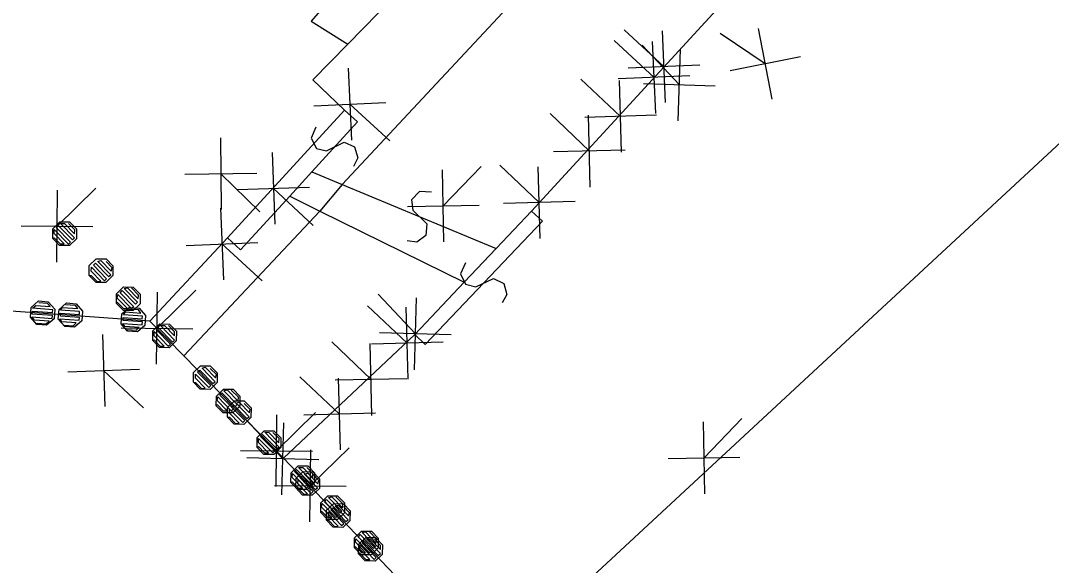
# Model space of a CAD drawing. Extents: x -266179 to -264727, y -1243225 to -1241702.
# Drawn here: x -265654.17 to -265625.74, y -1243153.41 to -1243138.4 of the extents above; entities that cross this region are included whole.
import ezdxf

# ---------------------------------------------------------------- set-up
doc = ezdxf.new("R2010")
doc.units = 0
for name, color, linetype in [('Vrstva 1', 7, 'Continuous'), ('Vrstva 19', 7, 'Continuous'), ('Vrstva 2', 7, 'Continuous'), ('Vrstva 21', 7, 'Continuous')]:
    doc.layers.add(name, color=color, linetype=linetype)

msp = doc.modelspace()

# ---------------------------------------------------------------- linework, layer by layer
at = {"layer": 'Vrstva 1'}
for p, q in [((-265645.15, -1243139.05), (-265629.82, -1243123.42)), ((-265634.81, -1243125.3), (-265646.16, -1243138.42)), ((-265626.27, -1243128.63), (-265640.08, -1243143.65)), ((-265646.16, -1243138.42), (-265645.15, -1243139.05)), ((-265646.11, -1243140.03), (-265645.15, -1243139.05)), ((-265645.24, -1243140.87), (-265646.11, -1243140.03)), ((-265623.99, -1243140.37), (-265641.28, -1243156.38)), ((-265648.47, -1243144.39), (-265645.24, -1243140.87)), ((-265640.08, -1243143.65), (-265641.05, -1243144.68)), ((-265650.61, -1243146.68), (-265648.47, -1243144.39)), ((-265641.05, -1243144.68), (-265641.94, -1243145.61)), ((-265641.94, -1243145.61), (-265643.3, -1243147.05)), ((-265650.61, -1243146.68), (-265658.25, -1243146.13)), ((-265649.67, -1243147.64), (-265650.61, -1243146.68)), ((-265643.3, -1243147.05), (-265646.92, -1243150.46)), ((-265646.92, -1243150.46), (-265649.67, -1243147.64)), ((-265641.28, -1243156.38), (-265646.92, -1243150.46))]:
    msp.add_line(p, q, dxfattribs=at)
at = {"layer": 'Vrstva 19'}
for p, q in [((-265650.61, -1243146.68), (-265658.25, -1243146.13)), ((-265649.67, -1243147.64), (-265650.61, -1243146.68)), ((-265646.92, -1243150.46), (-265649.67, -1243147.64)), ((-265641.28, -1243156.38), (-265646.92, -1243150.46))]:
    msp.add_line(p, q, dxfattribs=at)
for points in [[(-265653.285, -1243144.406), (-265653.282, -1243144.137), (-265653.089, -1243143.948), (-265652.821, -1243143.951), (-265652.632, -1243144.144), (-265652.634, -1243144.412), (-265652.827, -1243144.601), (-265653.096, -1243144.599), (-265653.285, -1243144.406), (-265653.249, -1243144.385), (-265653.081, -1243144.556), (-265652.968, -1243144.557), (-265653.248, -1243144.272), (-265653.247, -1243144.159), (-265652.855, -1243144.559), (-265652.798, -1243144.503), (-265653.19, -1243144.103), (-265653.133, -1243144.047), (-265652.741, -1243144.447), (-265652.684, -1243144.391), (-265653.075, -1243143.991), (-265652.962, -1243143.992), (-265652.682, -1243144.278), (-265652.681, -1243144.164), (-265652.849, -1243143.993)], [(-265652.281, -1243145.422), (-265652.278, -1243145.153), (-265652.085, -1243144.965), (-265651.816, -1243144.968), (-265651.627, -1243145.161), (-265651.631, -1243145.43), (-265651.824, -1243145.619), (-265652.093, -1243145.615), (-265652.281, -1243145.422), (-265652.225, -1243145.423), (-265652.057, -1243145.595), (-265651.958, -1243145.582), (-265652.223, -1243145.31), (-265652.222, -1243145.196), (-265651.859, -1243145.569), (-265651.801, -1243145.513), (-265652.165, -1243145.141), (-265652.107, -1243145.085), (-265651.744, -1243145.457), (-265651.68, -1243145.408), (-265652.043, -1243145.036), (-265651.958, -1243145.009), (-265651.672, -1243145.302), (-265651.649, -1243145.211), (-265651.817, -1243145.039)], [(-265651.528, -1243146.199), (-265651.525, -1243145.93), (-265651.333, -1243145.741), (-265651.064, -1243145.744), (-265650.875, -1243145.937), (-265650.878, -1243146.205), (-265651.07, -1243146.394), (-265651.339, -1243146.391), (-265651.528, -1243146.199), (-265651.507, -1243146.163), (-265651.339, -1243146.335), (-265651.225, -1243146.336), (-265651.505, -1243146.05), (-265651.49, -1243145.951), (-265651.112, -1243146.337), (-265651.055, -1243146.281), (-265651.426, -1243145.903), (-265651.376, -1243145.84), (-265651.005, -1243146.218), (-265650.948, -1243146.162), (-265651.319, -1243145.784), (-265651.227, -1243145.763), (-265650.926, -1243146.07), (-265650.918, -1243145.964), (-265651.114, -1243145.764)], [(-265653.725, -1243146.777), (-265653.901, -1243146.574), (-265653.881, -1243146.304), (-265653.678, -1243146.128), (-265653.409, -1243146.148), (-265653.233, -1243146.351), (-265653.252, -1243146.62), (-265653.455, -1243146.796), (-265653.725, -1243146.777), (-265653.712, -1243146.737), (-265653.472, -1243146.755), (-265653.387, -1243146.681), (-265653.786, -1243146.652), (-265653.86, -1243146.566), (-265653.301, -1243146.606), (-265653.296, -1243146.527), (-265653.854, -1243146.487), (-265653.849, -1243146.407), (-265653.29, -1243146.447), (-265653.284, -1243146.367), (-265653.843, -1243146.327), (-265653.757, -1243146.253), (-265653.358, -1243146.282), (-265653.432, -1243146.196), (-265653.672, -1243146.179)], [(-265652.957, -1243146.831), (-265653.133, -1243146.628), (-265653.113, -1243146.359), (-265652.91, -1243146.183), (-265652.641, -1243146.202), (-265652.465, -1243146.405), (-265652.484, -1243146.675), (-265652.688, -1243146.851), (-265652.957, -1243146.831), (-265652.964, -1243146.791), (-265652.725, -1243146.808), (-265652.639, -1243146.734), (-265653.038, -1243146.705), (-265653.092, -1243146.621), (-265652.554, -1243146.66), (-265652.548, -1243146.58), (-265653.076, -1243146.542), (-265653.081, -1243146.461), (-265652.552, -1243146.499), (-265652.546, -1243146.42), (-265653.075, -1243146.382), (-265653.019, -1243146.305), (-265652.59, -1243146.336), (-265652.655, -1243146.251), (-265652.934, -1243146.231)], [(-265651.221, -1243146.956), (-265651.397, -1243146.753), (-265651.378, -1243146.484), (-265651.175, -1243146.308), (-265650.905, -1243146.327), (-265650.729, -1243146.53), (-265650.749, -1243146.8), (-265650.952, -1243146.976), (-265651.221, -1243146.956), (-265651.228, -1243146.916), (-265650.989, -1243146.933), (-265650.903, -1243146.859), (-265651.302, -1243146.83), (-265651.356, -1243146.746), (-265650.818, -1243146.785), (-265650.812, -1243146.705), (-265651.341, -1243146.667), (-265651.345, -1243146.586), (-265650.816, -1243146.624), (-265650.811, -1243146.544), (-265651.339, -1243146.507), (-265651.284, -1243146.43), (-265650.855, -1243146.461), (-265650.919, -1243146.376), (-265651.198, -1243146.356)], [(-265650.528, -1243147.218), (-265650.525, -1243146.95), (-265650.332, -1243146.761), (-265650.063, -1243146.764), (-265649.874, -1243146.958), (-265649.878, -1243147.226), (-265650.071, -1243147.415), (-265650.34, -1243147.412), (-265650.528, -1243147.218), (-265650.493, -1243147.198), (-265650.325, -1243147.369), (-265650.212, -1243147.371), (-265650.491, -1243147.084), (-265650.49, -1243146.971), (-265650.099, -1243147.372), (-265650.041, -1243147.316), (-265650.433, -1243146.915), (-265650.375, -1243146.86), (-265649.984, -1243147.26), (-265649.927, -1243147.205), (-265650.318, -1243146.804), (-265650.205, -1243146.805), (-265649.926, -1243147.091), (-265649.924, -1243146.978), (-265650.092, -1243146.806)], [(-265649.405, -1243148.369), (-265649.402, -1243148.101), (-265649.209, -1243147.912), (-265648.941, -1243147.914), (-265648.752, -1243148.107), (-265648.754, -1243148.376), (-265648.947, -1243148.565), (-265649.216, -1243148.562), (-265649.405, -1243148.369), (-265649.348, -1243148.37), (-265649.18, -1243148.541), (-265649.081, -1243148.528), (-265649.347, -1243148.257), (-265649.346, -1243148.144), (-265648.982, -1243148.515), (-265648.925, -1243148.459), (-265649.289, -1243148.088), (-265649.232, -1243148.032), (-265648.868, -1243148.403), (-265648.804, -1243148.354), (-265649.168, -1243147.983), (-265649.083, -1243147.955), (-265648.796, -1243148.248), (-265648.773, -1243148.157), (-265648.941, -1243147.985)], [(-265648.775, -1243149.015), (-265648.772, -1243148.746), (-265648.579, -1243148.557), (-265648.31, -1243148.561), (-265648.121, -1243148.754), (-265648.125, -1243149.023), (-265648.318, -1243149.211), (-265648.587, -1243149.208), (-265648.775, -1243149.015), (-265648.753, -1243148.98), (-265648.586, -1243149.151), (-265648.473, -1243149.153), (-265648.752, -1243148.867), (-265648.737, -1243148.768), (-265648.36, -1243149.154), (-265648.302, -1243149.098), (-265648.673, -1243148.719), (-265648.622, -1243148.656), (-265648.252, -1243149.035), (-265648.195, -1243148.979), (-265648.565, -1243148.6), (-265648.473, -1243148.58), (-265648.172, -1243148.888), (-265648.164, -1243148.782), (-265648.36, -1243148.581)], [(-265648.468, -1243149.332), (-265648.465, -1243149.063), (-265648.272, -1243148.875), (-265648.003, -1243148.878), (-265647.815, -1243149.071), (-265647.818, -1243149.34), (-265648.011, -1243149.528), (-265648.28, -1243149.525), (-265648.468, -1243149.332), (-265648.412, -1243149.333), (-265648.244, -1243149.504), (-265648.145, -1243149.491), (-265648.411, -1243149.219), (-265648.409, -1243149.106), (-265648.046, -1243149.478), (-265647.989, -1243149.423), (-265648.352, -1243149.05), (-265648.295, -1243148.995), (-265647.931, -1243149.367), (-265647.867, -1243149.318), (-265648.23, -1243148.946), (-265648.145, -1243148.919), (-265647.859, -1243149.212), (-265647.837, -1243149.12), (-265648.004, -1243148.949)], [(-265647.648, -1243150.162), (-265647.646, -1243149.893), (-265647.453, -1243149.705), (-265647.184, -1243149.707), (-265646.995, -1243149.9), (-265646.998, -1243150.169), (-265647.191, -1243150.358), (-265647.459, -1243150.355), (-265647.648, -1243150.162), (-265647.613, -1243150.141), (-265647.445, -1243150.313), (-265647.332, -1243150.314), (-265647.612, -1243150.028), (-265647.61, -1243149.915), (-265647.219, -1243150.315), (-265647.161, -1243150.259), (-265647.553, -1243149.859), (-265647.496, -1243149.803), (-265647.104, -1243150.203), (-265647.047, -1243150.147), (-265647.439, -1243149.747), (-265647.326, -1243149.748), (-265647.046, -1243150.034), (-265647.045, -1243149.921), (-265647.213, -1243149.749)], [(-265646.715, -1243151.128), (-265646.712, -1243150.86), (-265646.519, -1243150.671), (-265646.25, -1243150.674), (-265646.062, -1243150.867), (-265646.065, -1243151.136), (-265646.258, -1243151.325), (-265646.527, -1243151.321), (-265646.715, -1243151.128), (-265646.68, -1243151.107), (-265646.512, -1243151.279), (-265646.399, -1243151.281), (-265646.678, -1243150.994), (-265646.677, -1243150.881), (-265646.286, -1243151.282), (-265646.229, -1243151.226), (-265646.62, -1243150.825), (-265646.563, -1243150.769), (-265646.171, -1243151.17), (-265646.114, -1243151.114), (-265646.505, -1243150.714), (-265646.392, -1243150.715), (-265646.113, -1243151.001), (-265646.111, -1243150.888), (-265646.279, -1243150.716)], [(-265646.582, -1243151.279), (-265646.575, -1243151.011), (-265646.38, -1243150.824), (-265646.111, -1243150.831), (-265645.925, -1243151.026), (-265645.931, -1243151.295), (-265646.127, -1243151.481), (-265646.395, -1243151.475), (-265646.582, -1243151.279), (-265646.525, -1243151.281), (-265646.359, -1243151.454), (-265646.26, -1243151.443), (-265646.522, -1243151.167), (-265646.52, -1243151.054), (-265646.161, -1243151.431), (-265646.103, -1243151.376), (-265646.462, -1243150.999), (-265646.404, -1243150.944), (-265646.045, -1243151.32), (-265645.98, -1243151.273), (-265646.339, -1243150.896), (-265646.253, -1243150.87), (-265645.971, -1243151.167), (-265645.947, -1243151.075), (-265646.113, -1243150.902)], [(-265645.892, -1243151.955), (-265645.889, -1243151.686), (-265645.696, -1243151.497), (-265645.427, -1243151.5), (-265645.238, -1243151.693), (-265645.241, -1243151.962), (-265645.434, -1243152.151), (-265645.703, -1243152.148), (-265645.892, -1243151.955), (-265645.87, -1243151.92), (-265645.702, -1243152.091), (-265645.589, -1243152.092), (-265645.869, -1243151.807), (-265645.854, -1243151.708), (-265645.476, -1243152.094), (-265645.419, -1243152.038), (-265645.79, -1243151.659), (-265645.739, -1243151.596), (-265645.369, -1243151.974), (-265645.311, -1243151.918), (-265645.682, -1243151.54), (-265645.59, -1243151.52), (-265645.289, -1243151.827), (-265645.281, -1243151.721), (-265645.477, -1243151.521)], [(-265645.738, -1243152.165), (-265645.731, -1243151.896), (-265645.536, -1243151.71), (-265645.267, -1243151.717), (-265645.081, -1243151.912), (-265645.087, -1243152.181), (-265645.283, -1243152.367), (-265645.551, -1243152.361), (-265645.738, -1243152.165), (-265645.681, -1243152.166), (-265645.516, -1243152.34), (-265645.416, -1243152.328), (-265645.678, -1243152.053), (-265645.676, -1243151.94), (-265645.317, -1243152.317), (-265645.259, -1243152.261), (-265645.618, -1243151.885), (-265645.56, -1243151.83), (-265645.201, -1243152.206), (-265645.136, -1243152.158), (-265645.495, -1243151.782), (-265645.409, -1243151.756), (-265645.127, -1243152.052), (-265645.103, -1243151.961), (-265645.269, -1243151.787)], [(-265644.962, -1243152.925), (-265644.959, -1243152.656), (-265644.766, -1243152.467), (-265644.497, -1243152.471), (-265644.309, -1243152.664), (-265644.312, -1243152.932), (-265644.505, -1243153.121), (-265644.774, -1243153.118), (-265644.962, -1243152.925), (-265644.941, -1243152.889), (-265644.773, -1243153.061), (-265644.66, -1243153.063), (-265644.939, -1243152.776), (-265644.924, -1243152.678), (-265644.547, -1243153.064), (-265644.49, -1243153.008), (-265644.86, -1243152.629), (-265644.809, -1243152.566), (-265644.439, -1243152.945), (-265644.382, -1243152.889), (-265644.752, -1243152.51), (-265644.66, -1243152.49), (-265644.36, -1243152.798), (-265644.351, -1243152.692), (-265644.547, -1243152.491)], [(-265644.85, -1243153.096), (-265644.844, -1243152.828), (-265644.648, -1243152.642), (-265644.38, -1243152.648), (-265644.193, -1243152.844), (-265644.2, -1243153.112), (-265644.395, -1243153.298), (-265644.664, -1243153.292), (-265644.85, -1243153.096), (-265644.814, -1243153.076), (-265644.649, -1243153.25), (-265644.536, -1243153.253), (-265644.812, -1243152.963), (-265644.809, -1243152.85), (-265644.423, -1243153.255), (-265644.365, -1243153.2), (-265644.751, -1243152.795), (-265644.693, -1243152.74), (-265644.307, -1243153.145), (-265644.249, -1243153.09), (-265644.635, -1243152.684), (-265644.522, -1243152.687), (-265644.246, -1243152.977), (-265644.243, -1243152.864), (-265644.409, -1243152.69)]]:
    msp.add_lwpolyline(points, dxfattribs=at)
at = {"layer": 'Vrstva 2'}
for p, q in [((-265629.12, -1243125.59), (-265645.3, -1243142.92)), ((-265644.88, -1243141.19), (-265645.24, -1243140.87)), ((-265646.14, -1243142.57), (-265644.88, -1243141.19)), ((-265646.75, -1243143.24), (-265646.14, -1243142.57)), ((-265646.14, -1243142.57), (-265645.3, -1243142.92)), ((-265645.3, -1243142.92), (-265645.92, -1243143.65)), ((-265645.3, -1243142.92), (-265641.05, -1243144.68)), ((-265648.11, -1243144.72), (-265646.75, -1243143.24)), ((-265646.75, -1243143.24), (-265645.92, -1243143.65)), ((-265645.92, -1243143.65), (-265649.67, -1243147.64)), ((-265645.92, -1243143.65), (-265641.94, -1243145.61)), ((-265639.78, -1243143.93), (-265640.08, -1243143.65)), ((-265643.01, -1243147.33), (-265639.78, -1243143.93)), ((-265648.47, -1243144.39), (-265648.11, -1243144.72)), ((-265643.3, -1243147.05), (-265643.01, -1243147.33))]:
    msp.add_line(p, q, dxfattribs=at)
for points in [[(-265646.03, -1243141.337), (-265646.158, -1243141.641), (-265646.011, -1243141.924), (-265645.732, -1243141.989), (-265645.247, -1243141.755), (-265644.958, -1243141.883), (-265644.866, -1243142.183), (-265644.99, -1243142.423)], [(-265642.842, -1243143.126), (-265643.171, -1243143.109), (-265643.387, -1243143.344), (-265643.353, -1243143.629), (-265642.968, -1243144.005), (-265642.99, -1243144.32), (-265643.241, -1243144.509), (-265643.508, -1243144.474)], [(-265641.904, -1243145.077), (-265642.038, -1243145.378), (-265641.896, -1243145.664), (-265641.619, -1243145.735), (-265641.129, -1243145.51), (-265640.843, -1243145.644), (-265640.757, -1243145.946), (-265640.886, -1243146.183)]]:
    msp.add_lwpolyline(points, dxfattribs=at)
at = {"layer": 'Vrstva 21'}
for p, q in [((-265645.15, -1243139.05), (-265629.82, -1243123.42)), ((-265629.82, -1243123.42), (-265645.15, -1243139.05)), ((-265626.27, -1243128.63), (-265640.08, -1243143.65)), ((-265640.08, -1243143.65), (-265626.27, -1243128.63)), ((-265633.439, -1243140.566), (-265633.821, -1243138.623)), ((-265636.422, -1243139.672), (-265637.527, -1243138.657)), ((-265636.381, -1243140.661), (-265636.464, -1243138.683)), ((-265633.63, -1243139.594), (-265634.876, -1243138.758)), ((-265646.11, -1243140.03), (-265645.15, -1243139.05)), ((-265645.15, -1243139.05), (-265646.11, -1243140.03)), ((-265636.696, -1243139.97), (-265637.8, -1243138.954)), ((-265636.001, -1243140.175), (-265637.029, -1243139.083)), ((-265636.654, -1243140.959), (-265636.737, -1243138.98)), ((-265636.031, -1243141.165), (-265635.971, -1243139.186)), ((-265632.659, -1243139.403), (-265634.602, -1243139.785)), ((-265645.133, -1243139.716), (-265645.049, -1243141.694)), ((-265635.433, -1243139.631), (-265637.411, -1243139.714)), ((-265645.24, -1243140.87), (-265646.11, -1243140.03)), ((-265646.11, -1243140.03), (-265645.24, -1243140.87)), ((-265637.622, -1243141.04), (-265638.714, -1243140.012)), ((-265635.707, -1243139.928), (-265637.685, -1243140.011)), ((-265637.592, -1243142.03), (-265637.652, -1243140.051)), ((-265635.011, -1243140.205), (-265636.99, -1243140.146)), ((-265648.47, -1243144.39), (-265645.24, -1243140.87)), ((-265645.24, -1243140.87), (-265648.47, -1243144.39)), ((-265646.08, -1243140.747), (-265644.102, -1243140.663)), ((-265645.091, -1243140.705), (-265643.986, -1243141.719)), ((-265638.483, -1243141.998), (-265639.567, -1243140.961)), ((-265636.633, -1243141.01), (-265638.612, -1243141.07)), ((-265638.461, -1243142.987), (-265638.505, -1243141.008)), ((-265648.66, -1243141.631), (-265648.639, -1243143.611)), ((-265647.23, -1243142.037), (-265647.164, -1243144.015)), ((-265637.493, -1243141.976), (-265639.473, -1243142.02)), ((-265649.64, -1243142.631), (-265647.66, -1243142.61)), ((-265642.496, -1243144.494), (-265642.532, -1243142.514)), ((-265642.514, -1243143.504), (-265641.472, -1243142.425)), ((-265639.865, -1243143.416), (-265640.956, -1243142.387)), ((-265639.837, -1243144.406), (-265639.894, -1243142.427)), ((-265648.65, -1243142.621), (-265647.578, -1243143.67)), ((-265653.177, -1243145.056), (-265653.157, -1243143.076)), ((-265653.167, -1243144.066), (-265652.096, -1243143.016)), ((-265648.186, -1243143.059), (-265646.208, -1243142.993)), ((-265647.197, -1243143.026), (-265646.101, -1243144.05)), ((-265638.876, -1243143.388), (-265640.855, -1243143.445)), ((-265648.661, -1243143.566), (-265648.577, -1243145.544)), ((-265643.504, -1243143.522), (-265641.524, -1243143.486)), ((-265640.08, -1243143.65), (-265641.05, -1243144.68)), ((-265641.05, -1243144.68), (-265640.08, -1243143.65)), ((-265654.157, -1243144.056), (-265652.177, -1243144.076)), ((-265650.61, -1243146.68), (-265648.47, -1243144.39)), ((-265648.47, -1243144.39), (-265650.61, -1243146.68)), ((-265649.608, -1243144.597), (-265647.63, -1243144.513)), ((-265648.619, -1243144.555), (-265647.514, -1243145.57)), ((-265641.05, -1243144.68), (-265641.94, -1243145.61)), ((-265641.94, -1243145.61), (-265641.05, -1243144.68)), ((-265641.94, -1243145.61), (-265643.3, -1243147.05)), ((-265643.3, -1243147.05), (-265641.94, -1243145.61)), ((-265650.422, -1243147.869), (-265650.397, -1243145.889)), ((-265650.409, -1243146.879), (-265649.336, -1243145.831)), ((-265643.281, -1243147.031), (-265644.309, -1243145.939)), ((-265650.61, -1243146.68), (-265658.25, -1243146.13)), ((-265643.508, -1243147.29), (-265644.6, -1243146.262)), ((-265643.478, -1243148.279), (-265643.538, -1243146.3)), ((-265643.311, -1243148.021), (-265643.251, -1243146.042)), ((-265651.399, -1243146.867), (-265649.42, -1243146.891)), ((-265649.67, -1243147.64), (-265650.61, -1243146.68)), ((-265651.916, -1243147.055), (-265651.85, -1243149.033)), ((-265643.3, -1243147.05), (-265646.92, -1243150.46)), ((-265646.92, -1243150.46), (-265643.3, -1243147.05)), ((-265642.291, -1243147.061), (-265644.27, -1243147.001)), ((-265644.507, -1243148.292), (-265645.591, -1243147.255)), ((-265644.485, -1243149.282), (-265644.529, -1243147.303)), ((-265642.518, -1243147.26), (-265644.497, -1243147.32)), ((-265646.92, -1243150.46), (-265649.67, -1243147.64)), ((-265652.872, -1243148.077), (-265650.894, -1243148.011)), ((-265651.883, -1243148.044), (-265650.787, -1243149.068)), ((-265645.375, -1243149.244), (-265646.466, -1243148.214)), ((-265643.517, -1243148.27), (-265645.497, -1243148.314)), ((-265645.346, -1243150.233), (-265645.403, -1243148.254)), ((-265646.939, -1243150.479), (-265647.967, -1243149.387)), ((-265647.123, -1243151.244), (-265647.103, -1243149.264)), ((-265647.113, -1243150.254), (-265646.042, -1243149.204)), ((-265644.385, -1243149.215), (-265646.364, -1243149.272)), ((-265635.318, -1243150.448), (-265634.276, -1243149.369)), ((-265646.969, -1243151.468), (-265646.909, -1243149.489)), ((-265635.3, -1243151.438), (-265635.336, -1243149.458)), ((-265648.103, -1243150.244), (-265646.123, -1243150.264)), ((-265646.193, -1243152.211), (-265646.168, -1243150.231)), ((-265646.181, -1243151.221), (-265645.107, -1243150.173)), ((-265645.95, -1243150.509), (-265647.929, -1243150.449)), ((-265641.28, -1243156.38), (-265646.92, -1243150.46)), ((-265636.308, -1243150.466), (-265634.328, -1243150.43)), ((-265647.17, -1243151.209), (-265645.191, -1243151.233))]:
    msp.add_line(p, q, dxfattribs=at)

doc.saveas('drawing.dxf')
